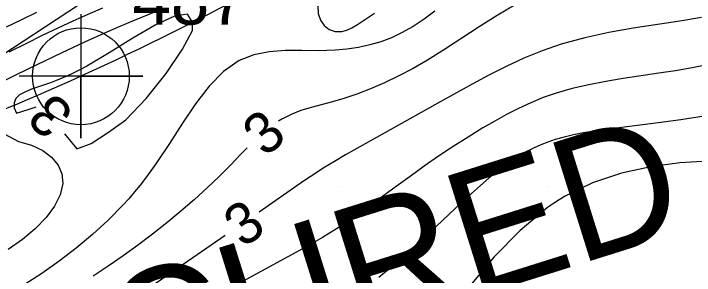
# Model space of a CAD drawing. Extents: x 2602990 to 2605851, y 618069 to 619180.
# Drawn here: x 2603654.09 to 2603687.09, y 618495.72 to 618508.38 of the extents above; entities that cross this region are included whole.
import ezdxf

# ---------------------------------------------------------------- set-up
doc = ezdxf.new("R2010")
doc.units = 0
for name, color, linetype in [('DTM Contours Major', 7, 'Continuous'), ('DTM Contours Minor', 7, 'Continuous'), ('DTM Contours Minor Text', 7, 'Continuous'), ('Exist DTM Breakline', 7, 'Continuous'), ('Exist DTM Breakline Cogo Number', 7, 'Continuous'), ('Exist DTM Breakline Cogo Point CELL', 7, 'Continuous'), ('Exist DTM Crownline', 7, 'Continuous'), ('Exist DTM QL2 LIDAR Elevation Point', 7, 'Continuous'), ('Exist Roads EOP', 7, 'Continuous'), ('PH Exist DTM Obscure Area', 7, 'Continuous'), ('PH Exist DTM Obscure Area Text', 7, 'Continuous')]:
    doc.layers.add(name, color=color, linetype=linetype)

# ---------------------------------------------------------------- blocks, each defined once
blk = doc.blocks.new('EXIST DTM BREAKLINE COGO POINT')
at = {"layer": 'Exist DTM Breakline Cogo Point CELL'}
blk.add_lwpolyline([(0, 0.06), (0, -0.06), (0, 0), (0.06, 0), (-0.06, 0)], dxfattribs=at)
blk.add_circle((0, 0), 0.04688, dxfattribs=at)

msp = doc.modelspace()

# ---------------------------------------------------------------- linework, layer by layer
at = {"layer": 'DTM Contours Major'}
msp.add_lwpolyline([(2603655.207, 618508.44), (2603654.467, 618508.087), (2603653.726, 618507.722)], dxfattribs=at)
at = {"layer": 'DTM Contours Minor'}
for points in [[(2603669.284, 618509.876), (2603669.129, 618509.604), (2603668.929, 618509.173), (2603668.837, 618508.753), (2603668.858, 618508.393), (2603668.968, 618508.073), (2603669.153, 618507.808), (2603669.396, 618507.617), (2603669.684, 618507.517), (2603670, 618507.526), (2603670.244, 618507.59), (2603670.495, 618507.704), (2603670.755, 618507.856), (2603671.591, 618508.409)], [(2603678.41, 618508.812), (2603677.53, 618508.293), (2603676.668, 618507.748), (2603674.987, 618506.652), (2603674.161, 618506.139), (2603673.457, 618505.734), (2603672.759, 618505.367), (2603672.071, 618505.036), (2603671.396, 618504.745), (2603670.737, 618504.492), (2603670.095, 618504.279), (2603669.55, 618504.123), (2603668.512, 618503.845), (2603668.019, 618503.692), (2603667.545, 618503.51), (2603667.09, 618503.283), (2603666.937, 618503.183)], [(2603661.085, 618508.527), (2603659.862, 618508.023), (2603659.242, 618507.76), (2603658.613, 618507.488), (2603657.526, 618507.001), (2603656.395, 618506.477), (2603655.21, 618505.909), (2603654.208, 618505.418), (2603653.186, 618504.907)], [(2603658.395, 618508.656), (2603657.69, 618508.348), (2603656.967, 618508.022), (2603656.228, 618507.678), (2603655.475, 618507.318), (2603654.709, 618506.943), (2603653.861, 618506.518)], [(2603674.509, 618508.504), (2603673.998, 618508.116), (2603673.463, 618507.762), (2603672.903, 618507.449), (2603672.403, 618507.219), (2603671.887, 618507.025), (2603671.355, 618506.867), (2603670.81, 618506.745), (2603670.251, 618506.659), (2603669.681, 618506.608), (2603668.879, 618506.588), (2603668.07, 618506.597), (2603667.267, 618506.593), (2603666.483, 618506.537), (2603665.732, 618506.39), (2603665.026, 618506.112), (2603664.267, 618505.585), (2603663.569, 618504.872), (2603662.912, 618504.022), (2603662.276, 618503.082), (2603661.643, 618502.099), (2603660.992, 618501.123), (2603660.741, 618500.771), (2603660.485, 618500.426), (2603660.222, 618500.087), (2603659.951, 618499.755), (2603659.671, 618499.429), (2603659.382, 618499.108), (2603658.674, 618498.385), (2603657.92, 618497.691), (2603657.127, 618497.029), (2603656.305, 618496.401), (2603655.462, 618495.81), (2603654.608, 618495.258)], [(2603662.762, 618507.975), (2603662.524, 618508.357), (2603661.885, 618508.264), (2603660.961, 618507.83), (2603659.867, 618507.192), (2603658.72, 618506.485), (2603657.636, 618505.847), (2603657.294, 618505.664), (2603656.973, 618505.504), (2603656.672, 618505.364), (2603656.389, 618505.241), (2603656.124, 618505.133), (2603655.875, 618505.039), (2603654.966, 618504.721), (2603654.631, 618504.589), (2603654.377, 618504.45), (2603654.207, 618504.284), (2603654.123, 618504.072), (2603654.122, 618503.819), (2603654.232, 618503.563), (2603654.805, 618503.747), (2603655.19, 618503.879)], [(2603687.441, 618508.193), (2603686.392, 618508.016), (2603684.124, 618507.673), (2603682.95, 618507.469), (2603681.777, 618507.219), (2603680.628, 618506.905), (2603679.716, 618506.588), (2603678.833, 618506.226), (2603677.974, 618505.829), (2603677.137, 618505.406), (2603676.32, 618504.969), (2603674.656, 618504.046), (2603670.188, 618501.543), (2603669.641, 618501.228), (2603669.103, 618500.903), (2603668.788, 618500.702), (2603668.144, 618500.271), (2603665.991, 618498.778)], [(2603656.553, 618502.573), (2603657.15, 618501.846), (2603657.847, 618502.099), (2603658.689, 618502.654), (2603659.538, 618503.249), (2603660.521, 618504.271), (2603661.487, 618505.489), (2603662.284, 618506.667), (2603662.76, 618507.574), (2603662.762, 618507.975)], [(2603687.787, 618505.925), (2603686.979, 618505.763), (2603686.173, 618505.622), (2603685.373, 618505.496), (2603683.647, 618505.24), (2603682.803, 618505.102), (2603681.977, 618504.946), (2603681.172, 618504.761), (2603680.391, 618504.537), (2603679.77, 618504.32), (2603679.165, 618504.073), (2603678.573, 618503.8), (2603677.99, 618503.504), (2603677.413, 618503.186), (2603676.84, 618502.852), (2603676.122, 618502.411), (2603675.406, 618501.952), (2603674.697, 618501.479), (2603673.997, 618500.997), (2603673.308, 618500.509), (2603672.635, 618500.02), (2603671.134, 618498.917), (2603670.636, 618498.562), (2603670.131, 618498.216), (2603669.616, 618497.881), (2603669.068, 618497.547), (2603668.504, 618497.221), (2603667.925, 618496.901), (2603666.103, 618495.925), (2603665.182, 618495.423)], [(2603687.575, 618503.429), (2603686.438, 618503.245), (2603685.339, 618503.093), (2603683.313, 618502.844), (2603682.753, 618502.772), (2603682.22, 618502.696), (2603681.714, 618502.613), (2603681.233, 618502.519), (2603680.774, 618502.411), (2603680.337, 618502.286), (2603679.992, 618502.168), (2603679.658, 618502.034), (2603679.332, 618501.886), (2603679.011, 618501.721), (2603678.694, 618501.54), (2603678.376, 618501.342), (2603677.976, 618501.068), (2603677.569, 618500.765), (2603677.153, 618500.434), (2603676.725, 618500.073), (2603676.282, 618499.681), (2603675.822, 618499.258), (2603673.963, 618497.497), (2603672.922, 618496.55), (2603671.802, 618495.608)], [(2603653.634, 618502.567), (2603654.331, 618502.192), (2603654.966, 618502.02), (2603655.504, 618501.764), (2603655.933, 618501.439), (2603656.245, 618501.054), (2603656.428, 618500.624), (2603656.472, 618500.159), (2603656.355, 618499.622), (2603656.079, 618499.071), (2603655.666, 618498.518), (2603655.139, 618497.974), (2603654.52, 618497.451), (2603653.83, 618496.963)], [(2603665.414, 618501.895), (2603665.108, 618501.583), (2603664.599, 618501.054), (2603664.064, 618500.509), (2603663.479, 618499.946), (2603662.858, 618499.383), (2603662.206, 618498.822), (2603661.525, 618498.265), (2603660.821, 618497.714), (2603660.097, 618497.17), (2603659.396, 618496.665), (2603658.682, 618496.166), (2603657.956, 618495.673)], [(2603687.763, 618501.241), (2603686.388, 618501.16), (2603684.975, 618500.976), (2603683.556, 618500.663), (2603682.161, 618500.194), (2603680.823, 618499.543), (2603680.538, 618499.373), (2603680.257, 618499.192), (2603679.98, 618499.001), (2603678.643, 618497.896), (2603677.394, 618496.612), (2603676.22, 618495.224)], [(2603664.345, 618497.641), (2603659.39, 618494.229)]]:
    msp.add_lwpolyline(points, dxfattribs=at)
at = {"layer": 'Exist DTM Breakline'}
msp.add_spline([(2603647.352, 618520.802), (2603704.337, 618541.966), (2603758.983, 618562.663), (2603811.118, 618582.434), (2603865.604, 618602.567), (2603913.966, 618621.231), (2603963.574, 618640.143), (2603974.725, 618636.355), (2603978.77, 618630.138), (2603971.844, 618627.992), (2603956.88, 618621.982), (2603923.969, 618609.772), (2603877.426, 618591.796), (2603827.273, 618571.857), (2603776.875, 618552.809), (2603720.479, 618530.104), (2603675.109, 618514.176), (2603657.355, 618505.354), (2603640.368, 618498.804), (2603619.191, 618491.366), (2603591.676, 618480.386)], degree=3, dxfattribs=at)
at = {"layer": 'Exist DTM Crownline'}
msp.add_spline([(2603233.488, 618380.754), (2603285.185, 618400.095), (2603335.457, 618418.629), (2603390.812, 618439.069), (2603440.087, 618457.325), (2603493.996, 618477.231), (2603542.655, 618495.301), (2603600.808, 618516.867), (2603653.659, 618536.362), (2603706.222, 618555.742), (2603764.811, 618577.593), (2603823.52, 618599.847), (2603878.564, 618620.56), (2603937.951, 618643.078), (2603997.369, 618665.789), (2604036.209, 618680.665), (2604055.311, 618688.017)], degree=3, dxfattribs=at)
at = {"layer": 'Exist DTM QL2 LIDAR Elevation Point'}
for p, q in [((2603660, 618500), (2603660, 618500)), ((2603670, 618500), (2603670, 618500)), ((2603680, 618500), (2603680, 618500))]:
    msp.add_line(p, q, dxfattribs=at)
at = {"layer": 'Exist Roads EOP'}
for points in [[(2603230.17, 618389.98), (2603282.929, 618409.597), (2603332.773, 618427.868), (2603388.167, 618448.413), (2603437.203, 618466.721), (2603490.778, 618486.527), (2603539.039, 618504.558), (2603597.451, 618526.156), (2603651.053, 618545.972), (2603705.208, 618566.084), (2603762.02, 618587.183), (2603820.334, 618609.162), (2603876.341, 618629.99), (2603934.909, 618652.28), (2603996.409, 618675.568), (2604033.216, 618689.957), (2604052.01, 618697.199)], [(2604034.633, 618668.486), (2603984.89, 618650.123), (2603936.767, 618631.654), (2603888.195, 618613.335), (2603837.766, 618594.258), (2603782.918, 618573.705), (2603731.939, 618554.39), (2603671.126, 618532.171), (2603621.822, 618514.106), (2603561.545, 618491.877), (2603506.421, 618471.293), (2603452.163, 618451.33), (2603398.364, 618431.316), (2603341.431, 618410.355), (2603281.65, 618388.199), (2603223.033, 618366.475), (2603185.717, 618352.612)]]:
    msp.add_spline(points, degree=3, dxfattribs=at)
at = {"layer": 'PH Exist DTM Obscure Area'}
msp.add_lwpolyline([(2603611.669, 618481.486), (2603621.832, 618487.193), (2603634.854, 618493.342), (2603647.569, 618502.487), (2603662.594, 618512.341), (2603675.88, 618519.311), (2603694.34, 618526.885), (2603713.833, 618527.652), (2603730.339, 618527.158), (2603742.923, 618535.893), (2603753.597, 618544.606), (2603767.139, 618552.942), (2603782.778, 618556.802), (2603798.072, 618555.067), (2603811.904, 618561.907)], dxfattribs=at)

# ---------------------------------------------------------------- block references
at = {"layer": 'Exist DTM Breakline Cogo Point CELL', "xscale": 50, "yscale": 50}
msp.add_blockref('EXIST DTM BREAKLINE COGO POINT', (2603657.355, 618505.354), dxfattribs=at)

# ---------------------------------------------------------------- texts
at = {"layer": 'DTM Contours Minor Text'}
for rotation, p in [(136.213, (2603657.093, 618503.624)), (40.2168, (2603666.284, 618501.399)), (34.6485, (2603665.2, 618497.014))]:
    msp.add_text('3', height=2, rotation=rotation, dxfattribs=at).set_placement(p)
at = {"layer": 'Exist DTM Breakline Cogo Number'}
msp.add_text('487', height=2.5, dxfattribs=at).set_placement((2603659.855, 618507.854))
at = {"layer": 'PH Exist DTM Obscure Area Text'}
msp.add_text('OBSCURED', height=6, rotation=17.4224, dxfattribs=at).set_placement((2603643.567, 618484.339))

doc.saveas('drawing.dxf')
